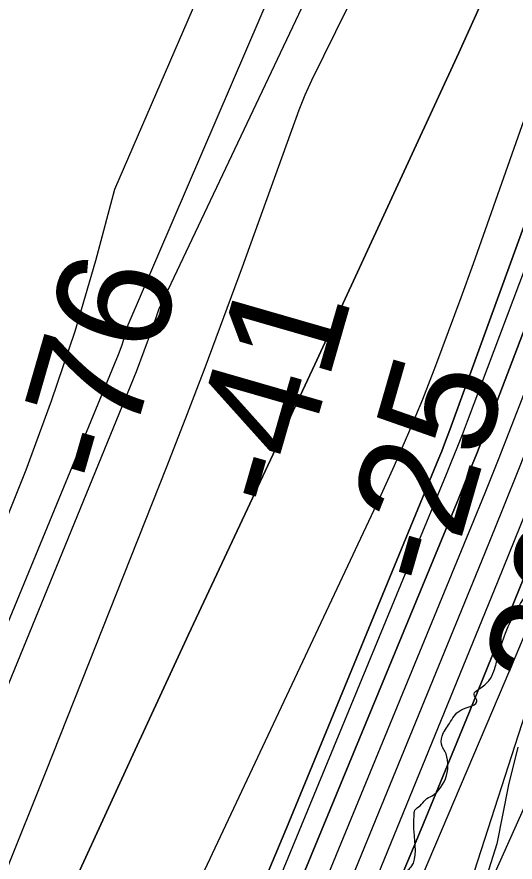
# Model space of a CAD drawing. Extents: x 3279314 to 3317160, y 734079 to 759431.
# Drawn here: x 3310836.9 to 3311127.7, y 742168.8 to 742662.2 of the extents above; entities that cross this region are included whole.
import ezdxf

# ---------------------------------------------------------------- set-up
doc = ezdxf.new("R2010")
doc.units = 0
for name, color, linetype in [('V-RIVR-EDGE', 7, 'Continuous'), ('V-RIVR-RANG', 7, 'Continuous'), ('V-RRAP-RVMT', 7, 'Continuous'), ('V-SITE-VEGE', 7, 'Continuous'), ('V-TOPO-DPTH', 7, 'Continuous'), ('V-TOPO-MAJR', 7, 'Continuous'), ('V-TOPO-MINR', 7, 'Continuous'), ('V-TOPO-WATR', 7, 'Continuous')]:
    doc.layers.add(name, color=color, linetype=linetype)

msp = doc.modelspace()

# ---------------------------------------------------------------- linework, layer by layer
at = {"layer": 'V-RIVR-EDGE'}
msp.add_spline([(3310747.15, 741422.06), (3310761.27, 741436.93), (3310772.16, 741448.54), (3310772.95, 741451.64), (3310772.56, 741453.19), (3310772.21, 741467.15), (3310772.61, 741472.19), (3310775.33, 741474.12), (3310776.11, 741477.23), (3310778.06, 741481.1), (3310778.46, 741484.98), (3310773.05, 741494.68), (3310773.84, 741499.34), (3310775.79, 741504.37), (3310780.07, 741508.63), (3310785.89, 741512.1), (3310795.63, 741530.31), (3310825.21, 741572.12), (3310845.06, 741601.54), (3310855.18, 741615.48), (3310863.33, 741620.88), (3310868.4, 741629.02), (3310883.19, 741654.19), (3310883.99, 741660.39), (3310891, 741675.88), (3310896.85, 741688.67), (3310901.53, 741697.96), (3310902.33, 741706.1), (3310905.45, 741716.18), (3310909.36, 741728.58), (3310914.03, 741736.71), (3310917.53, 741740.19), (3310923, 741754.53), (3310933.94, 741786.3), (3310941.35, 741805.29), (3310953.85, 741842.87), (3310965.15, 741864.56), (3310977.64, 741894.39), (3310990.11, 741919.18), (3311002.96, 741940.86), (3311006.46, 741946.29), (3311012.68, 741950.15), (3311016.96, 741957.12), (3311022.03, 741967.58), (3311022.04, 741972.23), (3311022.06, 741982.31), (3311022.86, 741990.84), (3311027.17, 742006.73), (3311033.04, 742029.98), (3311035.01, 742042.78), (3311036.22, 742059.84), (3311037.05, 742082.33), (3311037.48, 742099.39), (3311041.77, 742109.85), (3311041.78, 742116.06), (3311042.18, 742121.1), (3311045.29, 742122.64), (3311048.4, 742124.57), (3311051.13, 742129.99), (3311053.47, 742138.91), (3311056.59, 742142), (3311058.53, 742145.1), (3311058.94, 742155.18), (3311061.67, 742160.6), (3311067.12, 742166.02), (3311068.72, 742186.57), (3311068.74, 742196.26), (3311069.14, 742198.98), (3311072.24, 742201.68), (3311075.36, 742205.17), (3311079.24, 742207.48), (3311086.67, 742233.45), (3311085.13, 742236.17), (3311085.14, 742242.37), (3311089.43, 742249.73), (3311096.04, 742257.47), (3311105.36, 742263.26), (3311103.82, 742266.37), (3311108.48, 742271.01), (3311115.88, 742281.85), (3311117.83, 742289.22), (3311122.13, 742302.39), (3311129.54, 742317.5), (3311134.99, 742326.4), (3311141.62, 742341.12), (3311152.54, 742368.24), (3311150.24, 742377.17), (3311150.64, 742380.66), (3311162.31, 742395.36), (3311161.53, 742395.75), (3311151.07, 742400.04), (3311148.76, 742405.09), (3311149.94, 742412.46), (3311150.35, 742423.7), (3311155.04, 742437.26), (3311163.98, 742445.77), (3311167.48, 742449.64), (3311161.31, 742462.46), (3311160.93, 742465.95), (3311162.87, 742466.72), (3311179.16, 742465.9), (3311183.82, 742470.93), (3311192.39, 742486.42), (3311195.13, 742495.72), (3311195.92, 742501.93), (3311195.94, 742507.74), (3311195.56, 742512.4), (3311195.57, 742517.05), (3311192.1, 742523.26), (3311189.39, 742527.93), (3311189.4, 742531.8), (3311190.19, 742537.62), (3311193.69, 742542.65), (3311200.3, 742549.23), (3311213.92, 742566.26), (3311218.99, 742580.21), (3311220.18, 742587.96), (3311224.84, 742593.38), (3311234.98, 742613.9), (3311240.45, 742629.4), (3311242.8, 742639.87), (3311247.85, 742644.9), (3311258.37, 742663.49), (3311264.22, 742676.66), (3311266.55, 742679.75), (3311284.03, 742689.02), (3311288.31, 742696.37), (3311293.38, 742706.45), (3311294.17, 742715.36), (3311293.8, 742720.79), (3311295.36, 742724.28), (3311298.86, 742729.7), (3311303.16, 742743.65), (3311303.18, 742751.79), (3311303.59, 742757.22), (3311304.76, 742763.42), (3311309.83, 742773.88), (3311319.58, 742795.58), (3311324.64, 742802.16), (3311332.42, 742814.55), (3311339.81, 742819.96), (3311347.2, 742828.47), (3311350.71, 742838.16), (3311350.72, 742842.42), (3311349.58, 742850.57), (3311349.98, 742855.22), (3311352.71, 742861.81), (3311361.28, 742877.3), (3311366.72, 742882.33), (3311372.18, 742893.95), (3311375.31, 742905.19), (3311388.96, 742936.95), (3311408.46, 742981.89), (3311418.2, 743001.25), (3311424.81, 743008.61), (3311432.6, 743021), (3311438.45, 743033.39), (3311438.07, 743037.27), (3311433.43, 743043.1), (3311433.83, 743046.59), (3311437.33, 743050.07), (3311441.6, 743052), (3311445.88, 743057.03), (3311448.63, 743073.31), (3311456.81, 743089.19), (3311472.38, 743112.03), (3311480.95, 743125.97), (3311482.91, 743136.44), (3311492.26, 743150.76), (3311492.65, 743155.42), (3311492.67, 743160.07), (3311495.77, 743161.61), (3311500.43, 743161.99), (3311508.6, 743173.22), (3311523.01, 743197.22), (3311534.32, 743223.95), (3311544.45, 743244.87), (3311561.99, 743278.57), (3311577.18, 743305.29), (3311604.83, 743353.31), (3311621.21, 743390.49), (3311639.14, 743426.13), (3311651.2, 743442.39), (3311662.88, 743461.36), (3311672.23, 743477.24), (3311680.45, 743507.46), (3311680.88, 743525.69), (3311684.8, 743542.74), (3311697.32, 743588.47), (3311707.1, 743621.02), (3311721.14, 743655.89), (3311734.41, 743686.5), (3311736.38, 743700.06), (3311739.9, 743713.24), (3311739.93, 743722.94), (3311739.94, 743727.59), (3311741.49, 743729.91), (3311746.17, 743737.27), (3311747.35, 743747.74), (3311748.93, 743755.49), (3311752.05, 743766.34), (3311755.59, 743785.72), (3311758.35, 743802), (3311760.7, 743811.3), (3311763.81, 743814.79), (3311768.47, 743818.26), (3311774.69, 743822.9), (3311780.53, 743834.52), (3311784.45, 743850.41), (3311786.46, 743878.33), (3311787.65, 743888.8), (3311789.21, 743891.9), (3311789.61, 743900.04), (3311789.24, 743905.86), (3311786.94, 743916.72), (3311786.19, 743926.81), (3311786.21, 743936.5), (3311791.67, 743946.57), (3311801.41, 743965.94), (3311807.65, 743981.05), (3311809.63, 743995.78), (3311810.84, 744015.94), (3311809.34, 744037.27), (3311800.08, 744055.13), (3311797.77, 744062.12), (3311797.79, 744068.33), (3311798.19, 744076.08), (3311793.94, 744081.13), (3311782.74, 744099.39), (3311771.54, 744118.03), (3311765.4, 744143.25), (3311761.57, 744163.04), (3311761.21, 744176.23), (3311763.57, 744188.24), (3311763.73, 744251.84), (3311761.87, 744283.64), (3311758.45, 744312.74), (3311753.47, 744337.18), (3311747.32, 744362.02), (3311746.96, 744373.26), (3311744.68, 744392.66), (3311742.01, 744411.28), (3311738.17, 744425.25), (3311736.65, 744435.73), (3311732.02, 744447.76), (3311725.49, 744470.66), (3311719.34, 744494.71), (3311717.06, 744513.33), (3311705.96, 744572.31), (3311696.76, 744617.7), (3311694.49, 744640.2), (3311694.53, 744654.16), (3311703.54, 744690.59), (3311707.88, 744720.06), (3311710.67, 744750.69), (3311711.89, 744773.56), (3311709.62, 744797.23), (3311706.57, 744820.11), (3311700.78, 744830.6), (3311700.41, 744838.36), (3311702.4, 744857.74), (3311707.54, 744896.12), (3311711.09, 744922.87), (3311725.17, 744972.09), (3311744.31, 745024.39), (3311756.41, 745056.94), (3311759.15, 745068.95), (3311759.57, 745082.52), (3311759.65, 745112), (3311754.68, 745143.42), (3311747.79, 745176.79), (3311742.05, 745210.93), (3311741.31, 745224.51), (3311742.13, 745240.4), (3311741.4, 745260.96), (3311735.26, 745285.79), (3311730.24, 745296.28), (3311724.07, 745311.03), (3311721.77, 745321.5), (3311718.33, 745338.58), (3311704.47, 745381.66), (3311698.68, 745391.37), (3311697.52, 745395.64), (3311694.47, 745413.87), (3311694.48, 745418.52), (3311698.37, 745424.72), (3311703.83, 745435.56), (3311704.24, 745445.26), (3311703.1, 745454.18), (3311703.12, 745461.94), (3311703.15, 745473.18), (3311702.03, 745491.41), (3311702.44, 745502.66), (3311704.05, 745524.76), (3311702.54, 745540.66), (3311698.7, 745556.57), (3311694.07, 745565.5), (3311683.25, 745580.65), (3311676.28, 745585.32), (3311673.96, 745589.59), (3311673.98, 745597.35), (3311671.69, 745612.87), (3311671.7, 745617.91), (3311673.27, 745623.34), (3311672.9, 745629.15), (3311669.43, 745637.69), (3311666.72, 745640.03), (3311662.07, 745643.14), (3311657.03, 745644.32), (3311648.5, 745643.17), (3311641.91, 745645.13), (3311638.43, 745648.63), (3311636.51, 745655.61), (3311631.51, 745675.4), (3311626.14, 745696.36), (3311621.54, 745718.48), (3311619.31, 745758.04), (3311618.96, 745773.94), (3311619.37, 745782.47), (3311620.16, 745790.22), (3311620.57, 745799.14), (3311621.38, 745810), (3311621.02, 745821.63), (3311618.73, 745835.6), (3311611.04, 745862.76), (3311604.48, 745877.52), (3311597.54, 745894.21), (3311590.61, 745914.39), (3311586.38, 745928.36), (3311565.19, 745983.48), (3311553.63, 746012.99), (3311544.78, 746042.48), (3311533.99, 746070.04), (3311521.28, 746106.53), (3311510.15, 746151.93), (3311505.19, 746184.51), (3311496.37, 746224.87), (3311490.22, 746250.48), (3311484.08, 746273.76), (3311478.31, 746293.17), (3311471, 746317.23), (3311471.42, 746330.8), (3311471.45, 746343.21), (3311471.47, 746351.74), (3311473.82, 746360.27), (3311476.93, 746363.36), (3311479.66, 746369.17), (3311482.4, 746378.08), (3311481.3, 746405.23), (3311479.4, 746420.75), (3311474.01, 746438.6), (3311466.69, 746454.91), (3311460.5, 746461.13), (3311455.86, 746468.12), (3311452, 746477.05), (3311449.7, 746486.36), (3311444.7, 746501.5), (3311438.9, 746511.21), (3311428.07, 746521.32), (3311424.97, 746523.65), (3311423.05, 746528.7), (3311419.2, 746539.95), (3311414.56, 746547.72), (3311409.92, 746553.55), (3311400.25, 746564.04), (3311389.43, 746577.64), (3311381.69, 746585.81), (3311379.76, 746588.14), (3311379.38, 746592.02), (3311373.99, 746605.99), (3311366.29, 746629.28), (3311359.73, 746641.71), (3311346.97, 746656.09), (3311338.85, 746669.29), (3311329.22, 746695.3), (3311318.42, 746718.59), (3311316.9, 746728.68), (3311312.66, 746739.55), (3311306.51, 746761.67), (3311297.26, 746785.35), (3311290.32, 746803.2), (3311282.59, 746811.75), (3311274.09, 746825.35), (3311272.95, 746836.6), (3311269.12, 746852.89), (3311251.75, 746888.62), (3311235.93, 746920.45), (3311213.94, 746964.72), (3311200.05, 746995), (3311194.29, 747019.45), (3311190.45, 747034.58), (3311185.04, 747041.19), (3311184.66, 747044.68), (3311184.3, 747056.31), (3311182.77, 747064.46), (3311176.22, 747081.54), (3311170.07, 747103.27), (3311165.07, 747118.41), (3311158.51, 747132.39), (3311154.66, 747146.36), (3311151.59, 747156.83), (3311148.89, 747164.21), (3311146.21, 747178.18), (3311143.91, 747189.82), (3311142.78, 747203.39), (3311139.32, 747215.04), (3311130.06, 747234.45), (3311113.14, 747290.33), (3311105.06, 747316.34)], degree=3, dxfattribs=at)
at = {"layer": 'V-RRAP-RVMT'}
msp.add_line((3311135.66, 742261.52), (3311094.13, 742133.45), dxfattribs=at)
at = {"layer": 'V-SITE-VEGE'}
for p, q in [((3311129.26, 742235.82), (3311123.93, 742213.87)), ((3311123.93, 742213.87), (3311117.13, 742179.38)), ((3311117.13, 742179.38), (3311107.17, 742148))]:
    msp.add_line(p, q, dxfattribs=at)
at = {"layer": 'V-TOPO-DPTH'}
for p, q in [((3311126.23, 742710.96), (3311094.83, 742641.28)), ((3311094.83, 742641.28), (3311126.23, 742710.96)), ((3311094.83, 742641.28), (3311010.73, 742459.2)), ((3311010.73, 742459.2), (3311094.83, 742641.28)), ((3311010.73, 742459.2), (3311006.51, 742450.09)), ((3311006.51, 742450.09), (3311010.73, 742459.2)), ((3311006.51, 742450.09), (3311002.29, 742440.98)), ((3311002.29, 742440.98), (3311006.51, 742450.09)), ((3311002.29, 742440.98), (3310998.05, 742431.88)), ((3310998.05, 742431.88), (3311002.29, 742440.98)), ((3310998.05, 742431.88), (3310993.8, 742422.78)), ((3310993.8, 742422.78), (3310998.05, 742431.88)), ((3310993.8, 742422.78), (3310937.14, 742301.6)), ((3310937.14, 742301.6), (3310993.8, 742422.78)), ((3310937.14, 742301.6), (3310904.78, 742231.81)), ((3310904.78, 742231.81), (3310937.14, 742301.6)), ((3310904.78, 742231.81), (3310872.72, 742161.89)), ((3310872.72, 742161.89), (3310904.78, 742231.81))]:
    msp.add_line(p, q, dxfattribs=at)
for points in [[(3311655.74, 743608.23), (3311287.17, 742845.58), (3311273.57, 742823.73), (3311261.5, 742801), (3311250.46, 742777.67), (3311244.88, 742764.74), (3311232.02, 742734.43), (3311219.42, 742704), (3311207.23, 742673.42), (3311195.3, 742642.72), (3311115.76, 742434.06), (3311110.61, 742420.71), (3311105.39, 742407.39), (3311100.05, 742394.12), (3311094.64, 742380.88), (3310637.07, 741273.78)], [(3311655.74, 743608.23), (3311287.17, 742845.58), (3311273.57, 742823.73), (3311261.5, 742801), (3311250.46, 742777.67), (3311244.88, 742764.74), (3311232.02, 742734.43), (3311219.42, 742704), (3311207.23, 742673.42), (3311195.3, 742642.72), (3311115.76, 742434.06), (3311110.61, 742420.71), (3311105.39, 742407.39), (3311100.05, 742394.12), (3311094.64, 742380.88), (3310637.07, 741273.78)], [(3310513.38, 741243.62), (3311048.55, 742381.01), (3311057.32, 742400.22), (3311065.79, 742419.57), (3311073.8, 742439.1), (3311081.51, 742458.77), (3311088.93, 742478.56), (3311096.25, 742498.38), (3311103.43, 742518.25), (3311110.51, 742538.16), (3311214.14, 742832.61), (3311233.64, 742886.2), (3311253.89, 742939.49), (3311275.26, 742992.34), (3311297.39, 743044.9), (3311570.82, 743595.19)], [(3310513.38, 741243.62), (3311048.55, 742381.01), (3311057.32, 742400.22), (3311065.79, 742419.57), (3311073.8, 742439.1), (3311081.51, 742458.77), (3311088.93, 742478.56), (3311096.25, 742498.38), (3311103.43, 742518.25), (3311110.51, 742538.16), (3311214.14, 742832.61), (3311233.64, 742886.2), (3311253.89, 742939.49), (3311275.26, 742992.34), (3311297.39, 743044.9), (3311570.82, 743595.19)], [(3310624.05, 741206.89), (3310732.31, 741449.7), (3310789.15, 741578.74), (3310845.19, 741708.12), (3310900.03, 741838.01), (3310954.09, 741968.25), (3311110.08, 742348.97), (3311120.42, 742374.48), (3311130.63, 742400.04), (3311140.66, 742425.67), (3311150.56, 742451.36), (3311187.44, 742548.13), (3311194.95, 742567.45), (3311202.63, 742586.71), (3311210.56, 742605.87), (3311218.66, 742624.96), (3311221.67, 742631.92), (3311228.86, 742647.21), (3311668.44, 743585.66)], [(3310624.05, 741206.89), (3310732.31, 741449.7), (3310789.15, 741578.74), (3310845.19, 741708.12), (3310900.03, 741838.01), (3310954.09, 741968.25), (3311110.08, 742348.97), (3311120.42, 742374.48), (3311130.63, 742400.04), (3311140.66, 742425.67), (3311150.56, 742451.36), (3311187.44, 742548.13), (3311194.95, 742567.45), (3311202.63, 742586.71), (3311210.56, 742605.87), (3311218.66, 742624.96), (3311221.67, 742631.92), (3311228.86, 742647.21), (3311668.44, 743585.66)], [(3310579.27, 741266.94), (3310800.11, 741744.33), (3310850.31, 741854.68), (3310899.56, 741965.45), (3310947.39, 742076.83), (3310994.28, 742188.63), (3311083.25, 742404.63), (3311084.91, 742408.75), (3311086.55, 742412.88), (3311088.13, 742417.04), (3311089.67, 742421.2), (3311204.45, 742736.83), (3311220.25, 742779.1), (3311236.54, 742821.17), (3311253.57, 742862.95), (3311271.09, 742904.53), (3311279.81, 742924.72), (3311294.43, 742955.43), (3311581.53, 743579.57)], [(3311581.53, 743579.57), (3311294.43, 742955.43), (3311279.81, 742924.72), (3311271.09, 742904.53), (3311253.57, 742862.95), (3311236.54, 742821.17), (3311220.25, 742779.1), (3311204.45, 742736.83), (3311089.67, 742421.2), (3311088.13, 742417.04), (3311086.55, 742412.88), (3311084.91, 742408.75), (3311083.25, 742404.63), (3310994.28, 742188.63), (3310947.39, 742076.83), (3310899.56, 741965.45), (3310850.31, 741854.68), (3310800.11, 741744.33), (3310579.27, 741266.94)], [(3311681.82, 743566.46), (3311199.86, 742500.49), (3311196.53, 742494.09), (3311193.47, 742487.54), (3311192.44, 742485.17), (3311189.11, 742477.31), (3311185.84, 742469.42), (3311182.68, 742461.49), (3311179.59, 742453.53), (3311171, 742431), (3311163.6, 742411.78), (3311156.12, 742392.59), (3311148.51, 742373.45), (3311140.81, 742354.35), (3311100.85, 742256.04), (3311072.83, 742187.92), (3311044.43, 742119.97), (3311015.47, 742052.25), (3310986.12, 741984.7), (3310648.23, 741215.56)]]:
    msp.add_lwpolyline(points, dxfattribs=at)
at = {"layer": 'V-TOPO-MAJR'}
msp.add_lwpolyline([(3310451.06, 741300.6), (3310656.48, 741755.39), (3310707.79, 741871.17), (3310758, 741987.42), (3310806.56, 742104.36), (3310854.01, 742221.78), (3310924.19, 742399.06), (3310935.59, 742428.23), (3310946.8, 742457.48), (3310957.75, 742486.82), (3310968.51, 742516.24), (3311001.59, 742607.93), (3311005.15, 742616.72), (3311009.15, 742625.28), (3311288.7, 743192.66)], dxfattribs=at)
at = {"layer": 'V-TOPO-MINR'}
for p, q in [((3311094.83, 742641.28), (3311126.23, 742710.96)), ((3311010.73, 742459.2), (3311094.83, 742641.28)), ((3311006.51, 742450.09), (3311010.73, 742459.2)), ((3311002.29, 742440.98), (3311006.51, 742450.09)), ((3310998.05, 742431.88), (3311002.29, 742440.98)), ((3310993.8, 742422.78), (3310998.05, 742431.88)), ((3310937.14, 742301.6), (3310993.8, 742422.78)), ((3310904.78, 742231.81), (3310937.14, 742301.6)), ((3310872.72, 742161.89), (3310904.78, 742231.81))]:
    msp.add_line(p, q, dxfattribs=at)
for points in [[(3310637.07, 741273.78), (3311094.64, 742380.88), (3311100.05, 742394.12), (3311105.39, 742407.39), (3311110.61, 742420.71), (3311115.76, 742434.06), (3311195.3, 742642.72), (3311207.23, 742673.42), (3311219.42, 742704), (3311232.02, 742734.43), (3311244.88, 742764.74), (3311250.46, 742777.67), (3311261.5, 742801), (3311273.57, 742823.73), (3311287.17, 742845.58), (3311655.74, 743608.23)], [(3310675.54, 741340.09), (3310707.53, 741412.54), (3310739.09, 741485.18), (3310769.98, 741558.09), (3310800.45, 741631.2), (3311102.34, 742364.93), (3311110.23, 742384.3), (3311118.01, 742403.72), (3311125.64, 742423.19), (3311133.16, 742442.71), (3311191.37, 742595.43), (3311201.09, 742620.44), (3311211.03, 742645.36), (3311221.29, 742670.15), (3311231.77, 742694.85), (3311235.99, 742704.63), (3311245.14, 742724.02), (3311255.13, 742742.93), (3311663.26, 743602.86)], [(3310513.38, 741243.62), (3311048.55, 742381.01), (3311057.32, 742400.22), (3311065.79, 742419.57), (3311073.8, 742439.1), (3311081.51, 742458.77), (3311088.93, 742478.56), (3311096.25, 742498.38), (3311103.43, 742518.25), (3311110.51, 742538.16), (3311214.14, 742832.61), (3311233.64, 742886.2), (3311253.89, 742939.49), (3311275.26, 742992.34), (3311297.39, 743044.9), (3311570.82, 743595.19)], [(3310701.97, 741219.5), (3310780.09, 741402.01), (3310831.84, 741522.11), (3310884.01, 741642.03), (3310936.77, 741761.69), (3310989.94, 741881.17), (3311186.93, 742320.88), (3311200.25, 742348.06), (3311214.77, 742374.53), (3311231.08, 742399.94), (3311758.6, 743584.32)], [(3310579.27, 741266.94), (3310800.11, 741744.33), (3310850.31, 741854.68), (3310899.56, 741965.45), (3310947.39, 742076.83), (3310994.28, 742188.63), (3311083.25, 742404.63), (3311084.91, 742408.75), (3311086.55, 742412.88), (3311088.13, 742417.04), (3311089.67, 742421.2), (3311204.45, 742736.83), (3311220.25, 742779.1), (3311236.54, 742821.17), (3311253.57, 742862.95), (3311271.09, 742904.53), (3311279.81, 742924.72), (3311294.43, 742955.43), (3311581.53, 743579.57)], [(3310633.57, 741210.26), (3310843.71, 741682.53), (3310895.61, 741800.66), (3310946.77, 741919.11), (3310996.82, 742038.03), (3311046.13, 742157.26), (3311117.84, 742333), (3311130.63, 742364.65), (3311143.27, 742396.35), (3311155.69, 742428.15), (3311167.95, 742460.01), (3311183.52, 742500.83), (3311188.82, 742514.47), (3311194.24, 742528.07), (3311199.83, 742541.59), (3311675.13, 743576.06)], [(3310615.15, 741280.16), (3310671.3, 741404.53), (3310714.89, 741502.36), (3310757.84, 741600.46), (3310799.83, 741698.99), (3310841.17, 741797.79), (3311087.75, 742395.24), (3311090.9, 742402.97), (3311094, 742410.71), (3311097.02, 742418.48), (3311100, 742426.27), (3311199.47, 742689.92), (3311213.51, 742726.34), (3311227.88, 742762.62), (3311242.76, 742798.69), (3311257.98, 742834.63), (3311265.06, 742851.03), (3311277.93, 742878.13), (3311292.01, 742904.52), (3311307.94, 742929.84), (3311586.88, 743571.76)], [(3310648.23, 741215.56), (3310986.12, 741984.7), (3311015.47, 742052.25), (3311044.43, 742119.97), (3311072.83, 742187.92), (3311100.85, 742256.04), (3311140.81, 742354.35), (3311148.51, 742373.45), (3311156.12, 742392.59), (3311163.6, 742411.78), (3311171, 742431), (3311179.59, 742453.53), (3311182.68, 742461.49), (3311185.84, 742469.42), (3311189.11, 742477.31), (3311192.44, 742485.17), (3311193.47, 742487.54), (3311196.53, 742494.09), (3311199.86, 742500.49), (3311681.82, 743566.46)], [(3310675.66, 741225.8), (3311121.86, 742274.31), (3311129.89, 742293.32), (3311137.85, 742312.36), (3311145.72, 742331.44), (3311153.52, 742350.55), (3311164.59, 742377.89), (3311166.78, 742383.35), (3311168.96, 742388.82), (3311171.09, 742394.31), (3311173.21, 742399.81), (3311175.66, 742406.26), (3311176.55, 742408.53), (3311177.45, 742410.79), (3311178.38, 742413.04), (3311179.33, 742415.28), (3311179.59, 742415.88), (3311180.48, 742417.79), (3311181.45, 742419.66), (3311182.52, 742421.47), (3311183.67, 742423.23), (3311184.9, 742424.94), (3311186.19, 742426.62), (3311688.5, 743556.87)], [(3310367.4, 741351.13), (3310772.49, 742233.49), (3310790.54, 742273.72), (3310808.12, 742314.15), (3310825, 742354.88), (3310841.42, 742395.8), (3310842.19, 742397.77), (3310857.05, 742438.12), (3310870.82, 742478.81), (3310882.96, 742520.02), (3310894.02, 742561.57), (3311321.64, 743549.18)], [(3310396.49, 741359.55), (3310523.99, 741617.78), (3310591.33, 741757.7), (3310656.78, 741898.49), (3310719.37, 742040.57), (3310780.06, 742183.51), (3310893.94, 742459.44), (3310896.16, 742465.1), (3310898.25, 742470.8), (3310900.15, 742476.57), (3310901.91, 742482.38), (3311255.36, 743305.09)], [(3310471.96, 741392.98), (3310901.88, 742443.34), (3310906.63, 742455.26), (3310911.21, 742467.25), (3310915.56, 742479.33), (3310919.74, 742491.46), (3311212.95, 743110.33), (3311229.94, 743145.72), (3311246.38, 743181.36)]]:
    msp.add_lwpolyline(points, dxfattribs=at)
at = {"layer": 'V-TOPO-WATR'}
msp.add_lwpolyline([(3310624.05, 741206.89), (3310732.31, 741449.7), (3310789.15, 741578.74), (3310845.19, 741708.12), (3310900.03, 741838.01), (3310954.09, 741968.25), (3311110.08, 742348.97), (3311120.42, 742374.48), (3311130.63, 742400.04), (3311140.66, 742425.67), (3311150.56, 742451.36), (3311187.44, 742548.13), (3311194.95, 742567.45), (3311202.63, 742586.71), (3311210.56, 742605.87), (3311218.66, 742624.96), (3311221.67, 742631.92), (3311228.86, 742647.21), (3311668.44, 743585.66)], dxfattribs=at)

# ---------------------------------------------------------------- texts
at = {"layer": 'V-RIVR-RANG'}
for s, rotation, p in [('-76', 73.9074, (3310896.43, 742386.32)), ('-41', 73.9074, (3310996.45, 742372.23)), ('-25', 73.9074, (3311087.25, 742326.22)), ('20.0', 73.5883, (3311171.87, 742261.2))]:
    msp.add_text(s, height=67, rotation=rotation, dxfattribs=at).set_placement(p)

doc.saveas('drawing.dxf')
